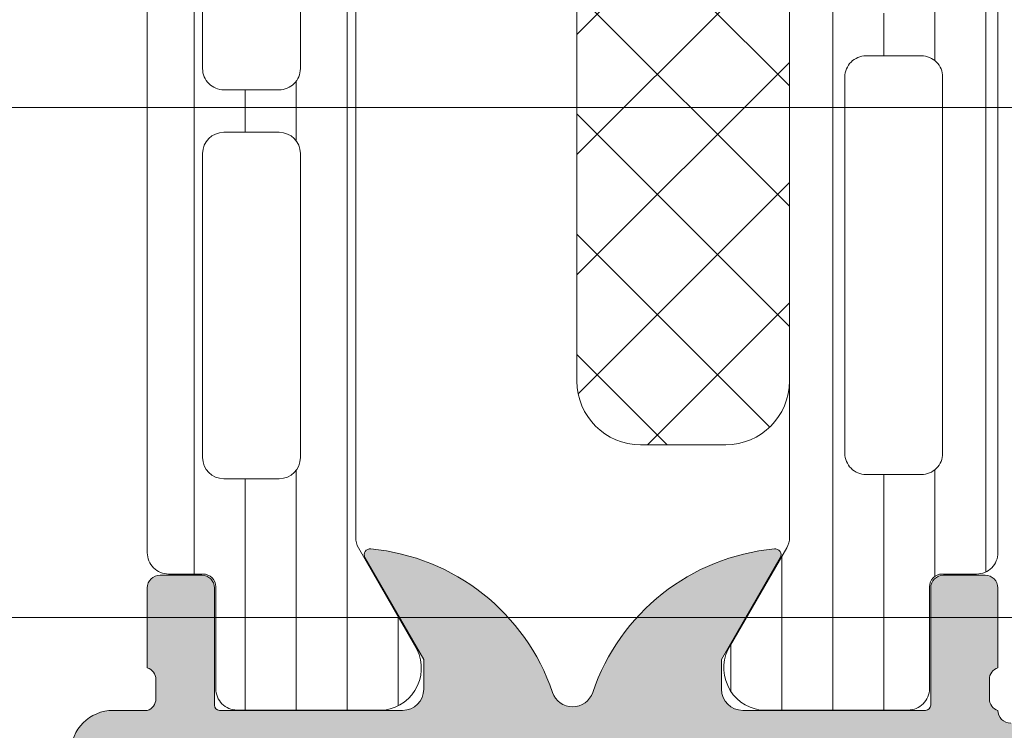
# Model space of a CAD drawing. Header units: millimetres. Extents: x 144573 to 336993, y 74252 to 247042.
# Tile 572 of 656: x 199616 to 199639, y 198228 to 198244. Entities that reach past the tile are written whole.
import ezdxf

# ---------------------------------------------------------------- set-up
doc = ezdxf.new("R2010")
doc.units = ezdxf.units.MM
doc.layers.add('FASÁDA DETAILNÍ', color=255, linetype='Continuous', lineweight=0)
doc.layers.add('NOVA', color=255, linetype='Continuous', lineweight=0)

# ---------------------------------------------------------------- blocks, each defined once
blk = doc.blocks.new('A$C69D17D4D')
at = {"layer": 'FASÁDA DETAILNÍ'}
h = blk.add_hatch(dxfattribs=at)
h.set_pattern_fill('LINIE', color=256, scale=1.2, angle=270, style=0)
h.set_pattern_definition([(270, (-23525.28836659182, 24899.94272540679), (1.2, -2.20433997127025e-16), [])])
edge = h.paths.add_edge_path()
edge.add_arc((-23507.31459413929, 24896.40802904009), 0.2999999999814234, 179.9979247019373, 269.9979247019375)
edge.add_line((-23507.31460500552, 24896.10802904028), (-23506.5042736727, 24896.10800041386))
edge.add_arc((-23506.50428910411, 24895.60800309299), 0.4999973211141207, -0.0023822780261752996, 89.99823168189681, ccw=False)
edge.add_line((-23506.00429178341, 24895.6079823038), (-23506.00297123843, 24894.76691005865))
edge.add_arc((-23505.80297123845, 24894.76691005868), 0.1999999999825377, 180.0000000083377, 270.0000000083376)
edge.add_line((-23505.80297123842, 24894.56691005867), (-23501.70297123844, 24894.56691005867))
edge.add_arc((-23501.70297123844, 24894.06691005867), 0.5, 0, 90, ccw=False)
edge.add_line((-23501.20297123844, 24894.06691005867), (-23501.20297123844, 24893.23616083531))
edge.add_arc((-23502.20297123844, 24893.23616083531), 1, -74.99999999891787, 0, ccw=False)
edge.add_line((-23501.94415219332, 24892.27023500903), (-23502.70297123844, 24892.06691005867))
edge.add_line((-23502.70297123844, 24892.06691005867), (-23502.70297123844, 24893.06691005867))
edge.add_line((-23502.70297123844, 24893.06691005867), (-23505.00297123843, 24893.06691005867))
edge.add_arc((-23505.0012619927, 24892.06278357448), 1.004127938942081, 90.09753001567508, 179.7659122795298)
edge.add_line((-23506.00538155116, 24892.06688602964), (-23506.00538155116, 24889.06700767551))
edge.add_arc((-23505.00126220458, 24889.07103603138), 1.004127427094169, 180.2298596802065, 269.9024820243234)
edge.add_line((-23505.00297123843, 24888.06691005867), (-23502.70297123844, 24888.06691005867))
edge.add_line((-23502.70297123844, 24888.06691005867), (-23502.70297123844, 24889.06691005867))
edge.add_line((-23502.70297123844, 24889.06691005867), (-23501.94415219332, 24888.86358510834))
edge.add_arc((-23502.20297123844, 24887.89765928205), 0.9999999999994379, 0, 74.99999999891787, ccw=False)
edge.add_line((-23501.20297123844, 24887.89765928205), (-23501.20297123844, 24887.06691005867))
edge.add_arc((-23501.70297123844, 24887.06691005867), 0.5, -90, 0, ccw=False)
edge.add_line((-23501.70297123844, 24886.56691005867), (-23505.80297123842, 24886.56691005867))
edge.add_arc((-23505.80124268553, 24886.36273696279), 0.2041804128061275, 90.4850610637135, 178.8441310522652)
edge.add_line((-23506.00538155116, 24886.36685576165), (-23506.00540447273, 24860.52548895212))
edge.add_arc((-23506.50540179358, 24860.52550438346), 0.499997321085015, 269.9976177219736, 359.9982316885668, ccw=False)
edge.add_line((-23506.50542258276, 24860.02550706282), (-23507.31575391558, 24860.02553568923))
edge.add_arc((-23507.31576478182, 24859.72553568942), 0.3000000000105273, 89.99792470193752, 179.9979246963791)
edge.add_line((-23507.61576478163, 24859.72554655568), (-23507.61551976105, 24857.32554816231))
edge.add_arc((-23508.11551573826, 24857.32556363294), 0.4999959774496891, 269.9976222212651, 359.9982271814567, ccw=False)
edge.add_line((-23508.11553648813, 24856.82556765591), (-23511.59207798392, 24856.82569430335))
edge.add_arc((-23511.44973148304, 24857.81550722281), 0.9999960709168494, 147.2709086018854, 261.81631664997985, ccw=False)
edge.add_line((-23512.29096454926, 24858.35617261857), (-23510.97241211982, 24860.63978170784))
edge.add_arc((-23511.4054157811, 24860.88979736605), 0.5000000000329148, 329.9979281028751, 359.9978647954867)
edge.add_line((-23510.90541578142, 24860.88977873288), (-23510.90432946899, 24895.24404748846))
edge.add_arc((-23511.40432946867, 24895.24406507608), 0.4999999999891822, 359.9979846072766, 389.9979213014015)
edge.add_line((-23510.97130769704, 24895.49404936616), (-23512.28969469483, 24897.77775396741))
edge.add_arc((-23511.44842246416, 24898.3183584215), 0.9999960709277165, 98.17953275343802, 212.7249408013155, ccw=False)
edge.add_line((-23511.59069726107, 24899.30818165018), (-23508.11415576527, 24899.30805500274))
edge.add_arc((-23508.11417123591, 24898.80805902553), 0.4999959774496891, -0.0023777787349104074, 89.99822718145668, ccw=False)
edge.add_line((-23507.61417525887, 24898.80803827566), (-23507.61459413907, 24896.40803990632))
edge = h.paths.add_edge_path(flags=16)
edge.add_line((-23507.80486974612, 24872.21691630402), (-23509.10486385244, 24872.21691630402))
edge.add_arc((-23509.10486749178, 24871.71691994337), 0.4999963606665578, 89.99958295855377, 180.0004170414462)
edge.add_line((-23509.60486385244, 24871.71691630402), (-23509.60486385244, 24862.86692240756))
edge.add_arc((-23509.10486749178, 24862.86691876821), 0.4999963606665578, 179.9995829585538, 270.0004170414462)
edge.add_line((-23509.10486385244, 24862.36692240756), (-23507.80486974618, 24862.36692240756))
edge.add_arc((-23507.80485317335, 24862.86692240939), 0.5000000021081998, 269.9981008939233, 359.9999997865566)
edge.add_line((-23507.30485317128, 24862.86692240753), (-23507.30485317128, 24871.71691630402))
edge.add_arc((-23507.80485317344, 24871.71691630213), 0.5000000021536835, 2.167784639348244e-07, 90.00189908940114)
edge = h.paths.add_edge_path(flags=16)
edge.add_arc((-23507.80485317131, 24882.41692240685), 0.5, 0, 90)
edge.add_line((-23507.80485317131, 24882.91692240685), (-23509.10486385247, 24882.91692240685))
edge.add_arc((-23509.10486385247, 24882.41692240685), 0.5, 90, 180)
edge.add_line((-23509.60486385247, 24882.41692240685), (-23509.60486385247, 24873.71691630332))
edge.add_arc((-23509.10486385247, 24873.71691630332), 0.5, 180, 270)
edge.add_line((-23509.10486385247, 24873.21691630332), (-23507.80485317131, 24873.21691630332))
edge.add_arc((-23507.80485317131, 24873.71691630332), 0.5, 270, 360)
edge.add_line((-23507.30485317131, 24873.71691630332), (-23507.30485317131, 24882.41692240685))
edge = h.paths.add_edge_path(flags=16)
edge.add_arc((-23509.10486749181, 24884.4169187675), 0.4999963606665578, 179.9995829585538, 270.0004170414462)
edge.add_line((-23509.10486385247, 24883.91692240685), (-23507.80486974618, 24883.91692240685))
edge.add_arc((-23507.80485317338, 24884.41692240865), 0.5000000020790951, 269.9981008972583, 359.9999997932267)
edge.add_line((-23507.30485317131, 24884.41692240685), (-23507.30485317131, 24893.2669315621))
edge.add_arc((-23507.80483791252, 24893.26693156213), 0.4999847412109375, 359.9999999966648, 450)
edge.add_line((-23507.80483791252, 24893.76691630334), (-23509.10484859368, 24893.76691630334))
edge.add_arc((-23509.10484859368, 24893.26690104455), 0.5000152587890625, 90, 180.0000000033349)
edge.add_line((-23509.60486385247, 24893.26690104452), (-23509.60486385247, 24884.41692240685))
h = blk.add_hatch(dxfattribs=at)
h.set_pattern_fill('_USER', color=256, scale=1.2, angle=90, style=0, pattern_type=0)
h.set_pattern_definition([(90, (-4407.505283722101, 0), (-1.2, 7.347638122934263e-17), [])])
edge = h.paths.add_edge_path()
edge.add_line((-23521.03839268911, 24890.49400250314), (-23519.71992297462, 24892.77765934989))
edge.add_arc((-23520.56117562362, 24893.31829427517), 0.9999960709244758, 327.2729839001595, 441.8183919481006)
edge.add_line((-23520.41886497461, 24894.30811234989), (-23523.89540647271, 24894.30811234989))
edge.add_arc((-23523.89540911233, 24893.80811637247), 0.4999959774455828, 89.99969751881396, 180.0003024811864)
edge.add_line((-23524.39540508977, 24893.80811373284), (-23524.39507313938, 24891.4081153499))
edge.add_arc((-23524.69507313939, 24891.40811534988), 0.3000000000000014, 270, 359.9999999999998, ccw=False)
edge.add_line((-23524.69507313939, 24891.1081153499), (-23525.50540447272, 24891.1081153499))
edge.add_arc((-23525.50540715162, 24890.60811802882), 0.4999973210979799, 89.99969301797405, 180.0003069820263)
edge.add_line((-23526.00540447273, 24890.6081153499), (-23526.00540447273, 24860.52564105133))
edge.add_arc((-23525.50540715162, 24860.52563837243), 0.4999973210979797, 179.9996930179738, 270.0003069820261)
edge.add_line((-23525.50540447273, 24860.02564105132), (-23524.6950731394, 24860.02564105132))
edge.add_arc((-23524.69507313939, 24859.72564105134), 0.3000000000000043, 0, 89.99999999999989, ccw=False)
edge.add_line((-23524.39507313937, 24859.72564105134), (-23524.39540508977, 24857.3256426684))
edge.add_arc((-23523.89540911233, 24857.32564002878), 0.4999959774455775, 179.9996975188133, 270.0003024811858)
edge.add_line((-23523.8954064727, 24856.82564405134), (-23520.4188649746, 24856.82564405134))
edge.add_arc((-23520.56117562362, 24857.81546212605), 0.9999960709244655, 278.1816080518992, 392.7270160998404)
edge.add_line((-23519.71992297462, 24858.35609705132), (-23521.0383926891, 24860.63975389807))
edge.add_arc((-23520.60537997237, 24860.88975387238), 0.5000000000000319, 180.000059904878, 209.9999965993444, ccw=False)
edge.add_line((-23521.10537997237, 24860.88975334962), (-23521.10537997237, 24890.24400305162))
edge.add_arc((-23520.60537997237, 24890.24400252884), 0.5000000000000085, 150.0000034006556, 179.9999400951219, ccw=False)
edge = h.paths.add_edge_path(flags=16)
edge.add_line((-23522.40539073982, 24869.91728532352), (-23522.40540599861, 24862.76726090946))
edge.add_arc((-23522.90544955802, 24862.7673044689), 0.5000435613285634, 270.0049911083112, 359.9950088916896, ccw=False)
edge.add_line((-23522.90540599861, 24862.26726090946), (-23524.20541477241, 24862.26726090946))
edge.add_arc((-23524.20538718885, 24862.76727323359), 0.5000123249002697, 180.0014122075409, 269.9968392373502, ccw=False)
edge.add_line((-23524.70539951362, 24862.76726090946), (-23524.70539951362, 24869.91728532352))
edge.add_arc((-23524.20535595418, 24869.91724176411), 0.5000435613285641, 90.00499110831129, 179.9950088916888, ccw=False)
edge.add_line((-23524.20539951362, 24870.41728532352), (-23522.90539073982, 24870.41728532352))
edge.add_arc((-23522.90543429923, 24869.91724176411), 0.5000435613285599, 0.004991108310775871, 89.99500889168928, ccw=False)
edge = h.paths.add_edge_path(flags=16)
edge.add_line((-23522.40539073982, 24888.26728484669), (-23522.40539073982, 24881.11725900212))
edge.add_arc((-23522.90543429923, 24881.11730256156), 0.5000435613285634, 270.0049911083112, 359.9950088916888, ccw=False)
edge.add_line((-23522.90539073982, 24880.61725900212), (-23524.20539951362, 24880.61725900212))
edge.add_arc((-23524.20535595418, 24881.11730256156), 0.5000435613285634, 180.0049911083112, 269.9950088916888, ccw=False)
edge.add_line((-23524.70539951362, 24881.11725900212), (-23524.70539951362, 24888.26728484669))
edge.add_arc((-23524.20535595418, 24888.26724128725), 0.5000435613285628, 90.00499110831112, 179.9950088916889, ccw=False)
edge.add_line((-23524.20539951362, 24888.76728484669), (-23522.90539073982, 24888.76728484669))
edge.add_arc((-23522.90543429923, 24888.26724128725), 0.5000435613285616, 0.004991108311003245, 89.99500889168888, ccw=False)
edge = h.paths.add_edge_path(flags=16)
edge.add_line((-23522.40539073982, 24879.11725900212), (-23522.40539073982, 24871.91728532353))
edge.add_arc((-23522.90533996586, 24871.91723454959), 0.4999492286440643, -90.00581885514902, 0.005818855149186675, ccw=False)
edge.add_line((-23522.90539073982, 24871.41728532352), (-23524.20539951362, 24871.41728532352))
edge.add_arc((-23524.20545028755, 24871.91723454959), 0.4999492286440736, 179.9941811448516, 270.00581885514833, ccw=False)
edge.add_line((-23524.70539951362, 24871.91728532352), (-23524.70539951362, 24879.11725900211))
edge.add_arc((-23524.20545028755, 24879.11730977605), 0.4999492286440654, 89.99418114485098, 180.005818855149, ccw=False)
edge.add_line((-23524.20539951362, 24879.61725900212), (-23522.90539073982, 24879.61725900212))
edge.add_arc((-23522.90533996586, 24879.11730977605), 0.4999492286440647, -0.005818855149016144, 90.00581885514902, ccw=False)
h = blk.add_hatch(dxfattribs=at)
h.set_pattern_fill('NETZ', color=256, scale=2, angle=45, style=0)
h.set_pattern_definition([(45, (-4407.505283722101, 0), (-1.414213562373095, 1.414213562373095), []), (135, (-4407.505283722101, 0), (-1.414213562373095, -1.414213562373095), [])])
h.paths.add_polyline_path([(-23515.90613926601, 24891.56703574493, -0.4142135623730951), (-23514.40613926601, 24893.06703574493), (-23512.40613926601, 24893.06703574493, -0.4142135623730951), (-23510.90613926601, 24891.56703574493), (-23510.90613926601, 24864.56703574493, -0.4142135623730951), (-23512.40613926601, 24863.06703574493), (-23514.40613926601, 24863.06703574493, -0.4142135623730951), (-23515.90613926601, 24864.56703574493)])
h = blk.add_hatch(color=256, dxfattribs=at)
edge = h.paths.add_edge_path()
edge.add_arc((-23524.30527375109, 24856.93811970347), 0.120000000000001, 180.0000000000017, 270.00000000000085, ccw=False)
edge.add_line((-23524.42527375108, 24856.93811970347), (-23524.42527375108, 24859.69811770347))
edge.add_arc((-23524.72527375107, 24859.69811770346), 0.3000000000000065, 360, 449.9999999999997)
edge.add_line((-23524.72527375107, 24859.99811770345), (-23525.70524807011, 24859.99811770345))
edge.add_arc((-23525.70524807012, 24859.69811770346), 0.3000000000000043, 89.99999999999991, 180)
edge.add_line((-23526.00524807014, 24859.69811770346), (-23526.00524807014, 24857.81810670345))
edge.add_arc((-23526.08411516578, 24857.55056336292), 0.2789255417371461, -1.1628700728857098, 73.57540544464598, ccw=False)
edge.add_line((-23525.80524707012, 24857.54490270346), (-23525.80524707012, 24857.09130870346))
edge.add_arc((-23526.08408451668, 24857.08564029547), 0.2788950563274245, -73.58012358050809, 1.1645893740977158, ccw=False)
edge.add_line((-23526.00524807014, 24856.81811970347), (-23526.80542278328, 24856.81811970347))
edge.add_arc((-23526.80542278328, 24855.81811970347), 0.9999999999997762, 89.99999999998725, 179.9999999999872)
edge.add_line((-23527.80542278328, 24855.81811970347), (-23527.80542278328, 24852.3181123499))
edge.add_arc((-23526.8054029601, 24852.31813217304), 1.000019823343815, 180.0011357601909, 269.9988642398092)
edge.add_line((-23526.80542278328, 24851.31811234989), (-23526.30542278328, 24851.31811234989))
edge.add_line((-23526.30542278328, 24851.31811234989), (-23526.30542278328, 24853.81811234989))
edge.add_arc((-23525.30537739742, 24853.81806696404), 1.000045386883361, 90.0026002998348, 179.9973997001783, ccw=False)
edge.add_line((-23525.30542278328, 24854.81811234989), (-23524.00540447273, 24854.81811234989))
edge.add_arc((-23524.00545697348, 24853.81805984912), 1.000052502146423, 0.003007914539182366, 89.99699208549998, ccw=False)
edge.add_line((-23523.00540447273, 24853.81811234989), (-23523.00540447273, 24846.81811234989))
edge.add_arc((-23523.53052622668, 24846.31811234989), 0.7250881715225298, -43.59618388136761, 43.59618388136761, ccw=False)
edge.add_line((-23523.00540447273, 24845.81811234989), (-23523.00540447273, 24839.78402421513))
edge.add_arc((-23524.00545697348, 24839.78407671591), 1.000052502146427, 270.0030079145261, 359.9969920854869, ccw=False)
edge.add_line((-23524.00540447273, 24838.78402421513), (-23525.30542278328, 24838.78402421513))
edge.add_arc((-23525.30537739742, 24839.78406960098), 1.000045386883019, 180.0026002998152, 269.9973997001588, ccw=False)
edge.add_line((-23526.30542278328, 24839.78402421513), (-23526.30542278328, 24841.31811234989))
edge.add_line((-23526.30542278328, 24841.31811234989), (-23526.90542888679, 24841.31811234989))
edge.add_line((-23526.90542888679, 24841.31811234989), (-23528.00540447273, 24840.21810624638))
edge.add_line((-23528.00540447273, 24840.21810624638), (-23528.00540447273, 24836.81811234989))
edge.add_line((-23528.00540447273, 24836.81811234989), (-23501.00550365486, 24836.81811234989))
edge.add_line((-23501.00550365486, 24836.81811234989), (-23501.00550365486, 24840.21810624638))
edge.add_line((-23501.00550365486, 24840.21810624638), (-23502.1054792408, 24841.31811234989))
edge.add_line((-23502.1054792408, 24841.31811234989), (-23502.70548534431, 24841.31811234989))
edge.add_line((-23502.70548534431, 24841.31811234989), (-23502.70548534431, 24839.78402421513))
edge.add_arc((-23503.70553073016, 24839.78406960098), 1.000045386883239, 270.0026002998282, 359.9973997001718, ccw=False)
edge.add_line((-23503.70548534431, 24838.78402421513), (-23505.00550365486, 24838.78402421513))
edge.add_arc((-23505.00545115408, 24839.78407671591), 1.000052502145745, 180.0030079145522, 269.99699208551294, ccw=False)
edge.add_line((-23506.00550365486, 24839.78402421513), (-23506.00550365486, 24845.81811234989))
edge.add_arc((-23505.48038190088, 24846.31811234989), 0.7250881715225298, 136.4038161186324, 223.5961838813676, ccw=False)
edge.add_line((-23506.00550365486, 24846.81811234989), (-23506.00550365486, 24853.81811234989))
edge.add_arc((-23505.00545115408, 24853.81805984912), 1.000052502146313, 90.00300791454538, 179.99699208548, ccw=False)
edge.add_line((-23505.00550365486, 24854.81811234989), (-23503.70548534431, 24854.81811234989))
edge.add_arc((-23503.70553073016, 24853.81806696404), 1.000045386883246, 0.0026002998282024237, 89.9973997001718, ccw=False)
edge.add_line((-23502.70548534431, 24853.81811234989), (-23502.70548534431, 24851.31811234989))
edge.add_line((-23502.70548534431, 24851.31811234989), (-23502.20548534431, 24851.31811234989))
edge.add_arc((-23502.20550516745, 24852.31813217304), 1.000019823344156, 270.0011357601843, 359.9988642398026)
edge.add_line((-23501.20548534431, 24852.31811234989), (-23501.20548534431, 24856.81811234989))
edge.add_arc((-23501.70547502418, 24856.81812267), 0.4999896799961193, 359.9988173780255, 450.0011826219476)
edge.add_line((-23501.70548534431, 24857.31811234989), (-23502.70548534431, 24857.31811234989))
edge.add_line((-23502.70548534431, 24857.31811234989), (-23502.70548534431, 24856.51810929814))
edge.add_line((-23502.70548534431, 24856.51810929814), (-23505.7055006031, 24856.51810929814))
edge.add_arc((-23505.7055032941, 24856.81811701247), 0.3000077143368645, 179.9994860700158, 270.00051393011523, ccw=False)
edge.add_arc((-23505.92667456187, 24857.08564029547), 0.2788950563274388, 178.8354106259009, 253.5801235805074, ccw=False)
edge.add_line((-23506.20551200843, 24857.09130870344), (-23506.20551200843, 24857.54490270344))
edge.add_arc((-23505.92664391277, 24857.55056336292), 0.2789255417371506, 106.42459455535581, 181.1628700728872, ccw=False)
edge.add_line((-23506.00551100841, 24857.81810670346), (-23506.00551100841, 24859.69811770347))
edge.add_arc((-23506.3055110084, 24859.69811770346), 0.3000000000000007, 359.9999999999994, 449.9999999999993)
edge.add_line((-23506.3055110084, 24859.99811770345), (-23507.28548532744, 24859.99811770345))
edge.add_arc((-23507.28548532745, 24859.69811770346), 0.3000000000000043, 90.00000000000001, 180)
edge.add_line((-23507.58548532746, 24859.69811770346), (-23507.58548532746, 24856.93811970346))
edge.add_arc((-23507.70548532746, 24856.93811970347), 0.1200000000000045, 270, 359.9999999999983, ccw=False)
edge.add_line((-23507.70548532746, 24856.81811970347), (-23512.00551100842, 24856.81811970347))
edge.add_arc((-23512.00551100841, 24857.31811970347), 0.4999999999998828, 180.000000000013, 270.0000000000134, ccw=False)
edge.add_line((-23512.50551100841, 24857.31811970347), (-23512.50551100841, 24858.01811970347))
edge.add_line((-23512.50551100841, 24858.01811970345), (-23511.12401555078, 24860.41094002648))
edge.add_arc((-23511.24363079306, 24860.47999991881), 0.1381197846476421, 329.9999999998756, 457.702437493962)
edge.add_arc((-23510.79601240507, 24855.63864868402), 4.999999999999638, 95.34922800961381, 161.2905992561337)
edge.add_arc((-23516.00537953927, 24857.40287487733), 0.5000000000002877, 198.7094007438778, 341.2905992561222, ccw=False)
edge.add_arc((-23521.21474667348, 24855.63864868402), 4.999999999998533, 18.70940074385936, 84.65077199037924)
edge.add_arc((-23520.76712828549, 24860.47999991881), 0.1381197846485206, 82.29756250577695, 209.9999999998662)
edge.add_line((-23520.88674352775, 24860.41094002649), (-23519.50524807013, 24858.01811970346))
edge.add_line((-23519.50524807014, 24858.01811970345), (-23519.50524807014, 24857.31811970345))
edge.add_arc((-23520.00524807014, 24857.31811970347), 0.5000000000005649, 269.9999999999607, 359.9999999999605, ccw=False)
edge.add_line((-23520.00524807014, 24856.81811970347), (-23524.3052737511, 24856.81811970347))
edge = h.paths.add_edge_path(flags=16)
edge.add_arc((-23509.00549602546, 24838.91811845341), 0.5, 270, 360, ccw=False)
edge.add_line((-23509.00549602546, 24838.41811845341), (-23521.00540447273, 24838.41811845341))
edge.add_arc((-23521.00540447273, 24838.91811845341), 0.5, 180, 270, ccw=False)
edge.add_line((-23521.50540447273, 24838.91811845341), (-23521.50540447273, 24854.61810014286))
edge.add_arc((-23521.00540447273, 24854.61810014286), 0.5, 90, 180, ccw=False)
edge.add_line((-23521.00540447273, 24855.11810014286), (-23509.00549602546, 24855.11810014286))
edge.add_arc((-23509.00549602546, 24854.61810014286), 0.5, 0, 90, ccw=False)
edge.add_line((-23508.50549602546, 24854.61810014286), (-23508.50549602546, 24853.11810014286))
edge.add_line((-23508.50549602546, 24853.11810014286), (-23508.00549602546, 24853.11810014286))
edge.add_arc((-23508.00549602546, 24852.61810014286), 0.5000000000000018, 3.979039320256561e-13, 90, ccw=False)
edge.add_line((-23507.50549602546, 24852.61810014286), (-23507.50549602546, 24840.91811845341))
edge.add_arc((-23508.00549602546, 24840.91811845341), 0.5, 270, 359.9999999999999, ccw=False)
edge.add_line((-23508.00549602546, 24840.41811845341), (-23508.50549602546, 24840.41811845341))
edge.add_line((-23508.50549602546, 24840.41811845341), (-23508.50549602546, 24838.91811845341))
for p, q in [((-23526.00540447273, 24890.6081153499), (-23526.00540447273, 24860.52564105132)), ((-23521.10537997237, 24860.88975334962), (-23521.10537997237, 24890.2440030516)), ((-23524.70539951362, 24871.91728532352), (-23524.70539951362, 24879.11725900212)), ((-23522.40539073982, 24879.11725900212), (-23522.40539073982, 24871.91728532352)), ((-23522.90539073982, 24871.41728532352), (-23524.20539951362, 24871.41728532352)), ((-11879.50012068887, 24871.00002420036), (-24919.00002156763, 24871.00002418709)), ((-23465.83090494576, 24871.00002419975), (-23938.49992168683, 24871.00002420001)), ((-23524.20539951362, 24870.41728532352), (-23522.90539073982, 24870.41728532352)), ((-23524.70539951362, 24862.76726090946), (-23524.70539951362, 24869.91728532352)), ((-23522.40539073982, 24869.91728532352), (-23522.40540599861, 24862.76726090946)), ((-23522.90540599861, 24862.26726090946), (-23524.20541477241, 24862.26726090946)), ((-23519.71992297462, 24858.35609705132), (-23521.03839268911, 24860.63975389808)), ((-23520.88674352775, 24860.41094002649), (-23519.50524807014, 24858.01811970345)), ((-23512.50551100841, 24858.01811970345), (-23511.1240155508, 24860.41094002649)), ((-23524.72527375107, 24859.99811770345), (-23525.70524807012, 24859.99811770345)), ((-23525.50540447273, 24860.02564105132), (-23524.69507313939, 24860.02564105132)), ((-23506.3055110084, 24859.99811770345), (-23507.28548532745, 24859.99811770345)), ((-23526.00524807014, 24859.69811770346), (-23526.00524807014, 24857.81810670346)), ((-23524.42527375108, 24856.93811970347), (-23524.42527375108, 24859.69811770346)), ((-23524.39507313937, 24859.72564105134), (-23524.39540508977, 24857.32564266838)), ((-23507.58548532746, 24859.69811770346), (-23507.58548532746, 24856.93811970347)), ((-23506.00551100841, 24857.81810670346), (-23506.00551100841, 24859.69811770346)), ((-24919.00002156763, 24859.00002418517), (-11879.50012068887, 24859.00002420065)), ((-23938.49992168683, 24859.00002420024), (-23465.83090494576, 24859.00002420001)), ((-23519.50524807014, 24858.01811970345), (-23519.50524807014, 24857.31811970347)), ((-23512.50551100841, 24857.31811970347), (-23512.50551100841, 24858.01811970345)), ((-23525.80524707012, 24857.54490270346), (-23525.80524707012, 24857.09130870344)), ((-23506.20551200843, 24857.09130870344), (-23506.20551200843, 24857.54490270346)), ((-23526.00524807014, 24856.81811970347), (-23526.80542278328, 24856.81811970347)), ((-23520.00524807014, 24856.81811970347), (-23524.30527375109, 24856.81811970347)), ((-23523.8954064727, 24856.82564405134), (-23520.41886497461, 24856.82564405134)), ((-23507.70548532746, 24856.81811970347), (-23512.00551100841, 24856.81811970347))]:
    blk.add_line(p, q, dxfattribs=at)
blk.add_lwpolyline([(-23506.00538155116, 24886.36685576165), (-23506.00540447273, 24860.52548895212, -0.4142167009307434), (-23506.50542258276, 24860.02550706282), (-23507.31575391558, 24860.02553568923, 0.414213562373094), (-23507.61576478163, 24859.72554655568), (-23507.61551976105, 24857.32554816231, -0.414216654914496), (-23508.11553648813, 24856.82556765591), (-23511.59207798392, 24856.82569430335, -0.5460410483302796), (-23512.29096454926, 24858.35617261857), (-23510.97241211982, 24860.63978170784, 0.1316522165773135), (-23510.90541578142, 24860.88977873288), (-23510.90432946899, 24895.24404748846, 0.1316522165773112)], format="xyb", dxfattribs=at)
for points in [[(-23510.90613926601, 24864.56703574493), (-23510.90613926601, 24891.56703574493, 0.414213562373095), (-23512.40613926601, 24893.06703574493), (-23514.40613926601, 24893.06703574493, 0.414213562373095), (-23515.90613926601, 24891.56703574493), (-23515.90613926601, 24864.56703574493, 0.414213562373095), (-23514.40613926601, 24863.06703574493), (-23512.40613926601, 24863.06703574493, 0.414213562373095)], [(-23507.80486974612, 24872.21691630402), (-23509.10486385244, 24872.21691630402, 0.414217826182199), (-23509.60486385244, 24871.71691630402), (-23509.60486385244, 24862.86692240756, 0.4142178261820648), (-23509.10486385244, 24862.36692240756), (-23507.80486974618, 24862.36692240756, 0.4142232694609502), (-23507.30485317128, 24862.86692240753), (-23507.30485317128, 24871.71691630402, 0.4142232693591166)]]:
    blk.add_lwpolyline(points, format="xyb", close=True, dxfattribs=at)
for centre, radius, start, end in [((-23524.20545028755, 24871.91723454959), 0.4999492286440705, 179.9941811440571, 270.0058188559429), ((-23522.90533996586, 24871.91723454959), 0.4999492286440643, 269.9941811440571, 0.005818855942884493), ((-23524.20535595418, 24869.91724176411), 0.500043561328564, 90.0049911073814, 179.9950088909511), ((-23522.90543429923, 24869.91724176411), 0.5000435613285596, 0.004991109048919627, 89.99500889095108), ((-23524.20538718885, 24862.76727323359), 0.500012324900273, 180.0014122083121, 269.9968392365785), ((-23522.90544955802, 24862.7673044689), 0.5000435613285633, 270.0049911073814, 359.9950088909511), ((-23520.60537997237, 24860.88975387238), 0.5000000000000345, 180.0000599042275, 209.9999965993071), ((-23525.50540715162, 24860.52563837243), 0.4999973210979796, 179.9996930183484, 270.0003069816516), ((-23520.76712828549, 24860.47999991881), 0.1381197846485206, 82.29756250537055, 210.0000000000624), ((-23521.21474667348, 24855.63864868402), 4.999999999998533, 18.70940074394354, 84.65077198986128), ((-23510.79601240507, 24855.63864868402), 4.999999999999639, 95.34922801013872, 161.2905992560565), ((-23511.24363079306, 24860.47999991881), 0.1381197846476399, 329.9999999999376, 97.70243749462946), ((-23525.70524807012, 24859.69811770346), 0.3000000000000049, 90, 180), ((-23524.72527375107, 24859.69811770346), 0.3000000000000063, 0, 90), ((-23524.69507313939, 24859.72564105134), 0.3000000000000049, 0, 90), ((-23507.28548532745, 24859.69811770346), 0.3000000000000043, 90, 180), ((-23506.3055110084, 24859.69811770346), 0.3000000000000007, 0, 90), ((-23520.56117562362, 24857.81546212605), 0.99999607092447, 278.181608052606, 32.72701609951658), ((-23526.08411516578, 24857.55056336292), 0.2789255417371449, 358.8371299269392, 73.57540544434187), ((-23505.92664391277, 24857.55056336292), 0.278925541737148, 106.4245945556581, 181.1628700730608), ((-23523.89540911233, 24857.32564002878), 0.4999959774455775, 179.9996975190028, 270.0003024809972), ((-23520.00524807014, 24857.31811970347), 0.500000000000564, 270, 0), ((-23512.00551100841, 24857.31811970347), 0.4999999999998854, 180, 270), ((-23526.08408451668, 24857.08564029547), 0.2788950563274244, 286.4198764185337, 1.164589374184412), ((-23516.00537953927, 24857.40287487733), 0.5000000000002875, 198.7094007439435, 341.2905992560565), ((-23505.92667456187, 24857.08564029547), 0.2788950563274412, 178.8354106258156, 253.5801235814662), ((-23526.80542278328, 24855.81811970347), 0.9999999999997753, 90, 180), ((-23524.30527375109, 24856.93811970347), 0.1199999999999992, 180, 270), ((-23507.70548532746, 24856.93811970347), 0.1200000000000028, 270, 0), ((-23505.7055032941, 24856.81811701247), 0.3000077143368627, 179.9994860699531, 270.0005139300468)]:
    blk.add_arc(centre, radius, start, end, dxfattribs=at)

msp = doc.modelspace()

# ---------------------------------------------------------------- block references
at = {"layer": 'NOVA', "ltscale": 300}
msp.add_blockref('A$C69D17D4D', (223144.9987451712, 173371.2585875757), dxfattribs=at)

doc.saveas('drawing.dxf')
